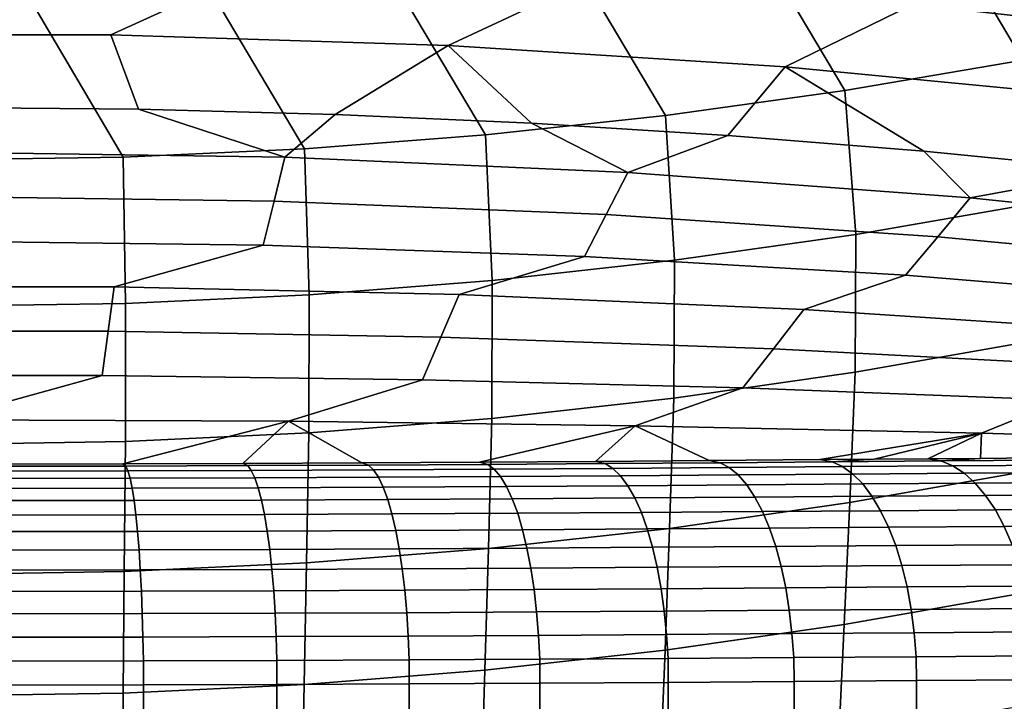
# Model space of a CAD drawing. Header units: metres. Extents: x -109 to 109, y -100 to 58.
# Tile 199 of 642: x 0.35 to 4.81, y -96.64 to -93.56. Entities that reach past the tile are written whole.
import ezdxf

# ---------------------------------------------------------------- set-up
doc = ezdxf.new("R2010")
doc.units = ezdxf.units.M
doc.layers.add('solid_21_062_100_XXX', color=7, linetype='CONTINUOUS')

msp = doc.modelspace()

# ---------------------------------------------------------------- linework, layer by layer
at = {"layer": 'solid_21_062_100_XXX'}
for points in [[(5.691449, -93.577652, 13.450131), (5.327894, -92.961548, 14.657651), (4.519791, -93.111404, 14.749344), (4.891605, -93.739403, 13.54244)], [(4.891605, -93.739403, 13.54244), (4.519791, -93.111404, 14.749344), (3.705909, -93.23661, 14.825953), (4.085669, -93.87664, 13.620758)], [(4.394037, -93.487648, -45.26659), (4.592065, -93.175331, -37.647945), (6.11471, -93.354225, -37.640396), (5.852013, -93.64772, -45.259861)], [(4.085669, -93.87664, 13.620758), (3.705909, -93.23661, 14.825953), (2.887296, -93.336983, 14.887369), (3.274652, -93.989182, 13.684985)], [(1.46671, -93.304291, -45.274437), (0.764052, -93.623947, -52.892178), (-0.764119, -93.62394, -52.892059), (-0.000009, -93.281334, -45.27541)], [(2.931834, -93.373116, -45.271477), (2.291386, -93.672623, -52.890156), (0.764052, -93.623947, -52.892178), (1.46671, -93.304291, -45.274437)], [(3.274652, -93.989182, 13.684985), (2.887296, -93.336983, 14.887369), (2.064999, -93.412361, 14.933495), (2.459568, -94.076866, 13.735026)], [(4.394037, -93.487648, -45.26659), (3.816338, -93.769875, -52.886009), (2.291386, -93.672623, -52.890156), (2.931834, -93.373116, -45.271477)], [(2.459568, -94.076866, 13.735026), (2.064999, -93.412361, 14.933495), (1.24007, -93.462669, 14.964277), (1.641431, -94.139565, 13.770808)], [(1.641431, -94.139565, 13.770808), (1.24007, -93.462669, 14.964277), (0.413561, -93.487854, 14.979685), (0.821259, -94.177223, 13.7923)], [(0.821259, -94.177223, 13.7923), (0.413561, -93.487854, 14.979685), (-0.413474, -93.487854, 14.979685), (0.00007, -94.189789, 13.799471)], [(5.852013, -93.64772, -45.259861), (5.337447, -93.915565, -52.879761), (3.816338, -93.769875, -52.886009), (4.394037, -93.487648, -45.26659)], [(-0.764119, -93.62394, -52.892059), (0.764052, -93.623947, -52.892178), (0.889681, -93.961098, -60.485054), (0, -93.953194, -60.485405)], [(0.764052, -93.623947, -52.892178), (2.291386, -93.672623, -52.890156), (1.779078, -93.984818, -60.484009), (0.889681, -93.961098, -60.485054)], [(2.291386, -93.672623, -52.890156), (2.667907, -94.024345, -60.482262), (1.779078, -93.984818, -60.484009)], [(2.291386, -93.672623, -52.890156), (3.816338, -93.769875, -52.886009), (3.555885, -94.079666, -60.479816), (2.667907, -94.024345, -60.482262)], [(3.816338, -93.769875, -52.886009), (4.442728, -94.150764, -60.476677), (3.555885, -94.079666, -60.479816)], [(3.816338, -93.769875, -52.886009), (5.337447, -93.915565, -52.879761), (5.328152, -94.237617, -60.472839), (4.442728, -94.150764, -60.476677)], [(4.085669, -93.87664, 13.620758), (4.136072, -94.527939, 12.424417), (4.951842, -94.385857, 12.348982), (4.891605, -93.739403, 13.54244)], [(3.274652, -93.989182, 13.684985), (3.315099, -94.64447, 12.486282), (4.136072, -94.527939, 12.424417), (4.085669, -93.87664, 13.620758)], [(0, -93.953194, -60.485405), (0.889681, -93.961098, -60.485054), (1.552716, -94.177727, -65.048531), (-0.000004, -94.154724, -65.049545)], [(0.889681, -93.961098, -60.485054), (1.779078, -93.984818, -60.484009), (1.552716, -94.177727, -65.048531)], [(1.779078, -93.984818, -60.484009), (2.667907, -94.024345, -60.482262), (3.10408, -94.246742, -65.045486), (1.552716, -94.177727, -65.048531)], [(2.459568, -94.076866, 13.735026), (2.48996, -94.73526, 12.534484), (3.315099, -94.64447, 12.486282), (3.274652, -93.989182, 13.684985)], [(2.667907, -94.024345, -60.482262), (3.555885, -94.079666, -60.479816), (3.10408, -94.246742, -65.045486)], [(1.641431, -94.139565, 13.770808), (1.661696, -94.800179, 12.568952), (2.48996, -94.73526, 12.534484), (2.459568, -94.076866, 13.735026)], [(3.555885, -94.079666, -60.479816), (4.442728, -94.150764, -60.476677), (4.652674, -94.36171, -65.040428), (3.10408, -94.246742, -65.045486)], [(0.821259, -94.177223, 13.7923), (0.00007, -94.189789, 13.799471), (-0.000042, -94.852173, 12.596559), (0.831348, -94.839172, 12.589653)], [(-0.000004, -94.154724, -65.049545), (1.552716, -94.177727, -65.048531), (1.503882, -94.376625, -69.617371), (0.000001, -94.356491, -69.618256)], [(0.821259, -94.177223, 13.7923), (0.831348, -94.839172, 12.589653), (1.661696, -94.800179, 12.568952), (1.641431, -94.139565, 13.770808)], [(3.10408, -94.246742, -65.045486), (3.006671, -94.437019, -69.614708), (1.503882, -94.376625, -69.617371), (1.552716, -94.177727, -65.048531)], [(4.442728, -94.150764, -60.476677), (5.328152, -94.237617, -60.472839), (4.652674, -94.36171, -65.040428)], [(4.652674, -94.36171, -65.040428), (4.507185, -94.537651, -69.610291), (3.006671, -94.437019, -69.614708), (3.10408, -94.246742, -65.045486)], [(6.211876, -94.340187, -60.468307), (6.197069, -94.522545, -65.033379), (4.652674, -94.36171, -65.040428), (5.328152, -94.237617, -60.472839)], [(0.000001, -94.356491, -69.618256), (1.503882, -94.376625, -69.617371), (1.454592, -94.575363, -74.186211), (-0.000003, -94.558289, -74.186958)], [(3.006671, -94.437019, -69.614708), (2.908336, -94.626564, -74.183952), (1.454592, -94.575363, -74.186211), (1.503882, -94.376625, -69.617371)], [(4.136072, -94.527939, 12.424417), (4.133276, -95.150864, 11.213131), (4.948654, -95.007698, 11.142635), (4.951842, -94.385857, 12.348982)], [(6.197069, -94.522545, -65.033379), (6.004213, -94.678452, -69.604156), (4.507185, -94.537651, -69.610291), (4.652674, -94.36171, -65.040428)], [(4.507185, -94.537651, -69.610291), (4.360273, -94.711899, -74.180222), (2.908336, -94.626564, -74.183952), (3.006671, -94.437019, -69.614708)], [(3.315099, -94.64447, 12.486282), (3.312774, -95.268272, 11.270945), (4.133276, -95.150864, 11.213131), (4.136072, -94.527939, 12.424417)], [(1.454592, -94.575363, -74.186211), (0.780589, -94.764412, -78.755478), (-0.780584, -94.764412, -78.755478), (-0.000003, -94.558289, -74.186958)], [(2.908336, -94.626564, -74.183952), (2.341341, -94.798714, -78.753967), (0.780589, -94.764412, -78.755478), (1.454592, -94.575363, -74.186211)], [(6.004213, -94.678452, -69.604156), (5.809416, -94.831322, -74.175034), (4.360273, -94.711899, -74.180222), (4.507185, -94.537651, -69.610291)], [(4.360273, -94.711899, -74.180222), (3.900707, -94.86731, -78.750961), (2.341341, -94.798714, -78.753967), (2.908336, -94.626564, -74.183952)], [(2.48996, -94.73526, 12.534484), (2.488171, -95.359749, 11.315989), (3.312774, -95.268272, 11.270945), (3.315099, -94.64447, 12.486282)], [(5.809416, -94.831322, -74.175034), (5.457643, -94.970177, -78.746506), (3.900707, -94.86731, -78.750961), (4.360273, -94.711899, -74.180222)], [(1.661696, -94.800179, 12.568952), (1.660491, -95.425163, 11.348197), (2.488171, -95.359749, 11.315989), (2.48996, -94.73526, 12.534484)], [(-0.780584, -94.764412, -78.755478), (0.780589, -94.764412, -78.755478), (0.752876, -94.965294, -83.324226), (-0.752879, -94.965294, -83.324226)], [(2.341341, -94.798714, -78.753967), (2.258337, -94.991623, -83.323059), (0.752876, -94.965294, -83.324226), (0.780589, -94.764412, -78.755478)], [(0.831348, -94.839172, 12.589653), (0.830758, -95.464447, 11.367541), (1.660491, -95.425163, 11.348197), (1.661696, -94.800179, 12.568952)], [(3.900707, -94.86731, -78.750961), (3.762817, -95.044296, -83.320755), (2.258337, -94.991623, -83.323059), (2.341341, -94.798714, -78.753967)], [(-0.000042, -94.852173, 12.596559), (0, -95.477554, 11.373996), (0.830758, -95.464447, 11.367541), (0.831348, -94.839172, 12.589653)], [(5.457643, -94.970177, -78.746506), (5.265555, -95.123299, -83.317337), (3.762817, -95.044296, -83.320755), (3.900707, -94.86731, -78.750961)], [(-0.752879, -94.965294, -83.324226), (0.752876, -94.965294, -83.324226), (0.725033, -95.166206, -87.892967), (-0.725029, -95.166206, -87.892967)], [(2.258337, -94.991623, -83.323059), (2.174911, -95.184616, -87.892159), (0.725033, -95.166206, -87.892967), (0.752876, -94.965294, -83.324226)], [(3.762817, -95.044296, -83.320755), (3.624165, -95.221436, -87.890549), (2.174911, -95.184616, -87.892159), (2.258337, -94.991623, -83.323059)], [(4.948654, -95.007698, 11.142635), (4.133276, -95.150864, 11.213131), (4.10834, -95.740089, 9.984919), (4.919083, -95.597542, 9.920055)], [(5.265555, -95.123299, -83.317337), (5.0723, -95.276665, -87.888161), (3.624165, -95.221436, -87.890549), (3.762817, -95.044296, -83.320755)], [(4.133276, -95.150864, 11.213131), (3.312774, -95.268272, 11.270945), (3.292634, -95.856987, 10.038112), (4.10834, -95.740089, 9.984919)], [(-0.725029, -95.166206, -87.892967), (0.725033, -95.166206, -87.892967), (0, -95.365845, -92.461769)], [(2.174911, -95.184616, -87.892159), (1.568475, -95.372589, -92.461472), (0, -95.365845, -92.461769), (0.725033, -95.166206, -87.892967)], [(3.624165, -95.221436, -87.890549), (3.136665, -95.39283, -92.460587), (1.568475, -95.372589, -92.461472), (2.174911, -95.184616, -87.892159)], [(5.0723, -95.276665, -87.888161), (4.704218, -95.426575, -92.459122), (3.136665, -95.39283, -92.460587), (3.624165, -95.221436, -87.890549)], [(3.312774, -95.268272, 11.270945), (2.488171, -95.359749, 11.315989), (2.472954, -95.948059, 10.079553), (3.292634, -95.856987, 10.038112)], [(6.522074, -95.348831, -87.82943), (6.272455, -95.47303, -92.428322), (4.704218, -95.426575, -92.459122), (5.0723, -95.276665, -87.888161)], [(0, -95.365845, -92.461769), (1.568475, -95.372589, -92.461472), (0.819264, -95.565369, -96.961006), (0.273386, -95.566292, -96.994347)], [(1.568475, -95.372589, -92.461472), (1.362435, -95.563583, -96.894409), (0.819264, -95.565369, -96.961006)], [(1.568475, -95.372589, -92.461472), (1.901049, -95.561012, -96.794739), (1.362435, -95.563583, -96.894409)], [(1.568475, -95.372589, -92.461472), (3.136665, -95.39283, -92.460587), (2.433286, -95.5578, -96.662277), (1.901049, -95.561012, -96.794739)], [(2.488171, -95.359749, 11.315989), (1.660491, -95.425163, 11.348197), (1.650292, -96.013176, 10.109185), (2.472954, -95.948059, 10.079553)], [(1.660491, -95.425163, 11.348197), (0.830758, -95.464447, 11.367541), (0.825643, -96.052292, 10.126982), (1.650292, -96.013176, 10.109185)], [(3.136665, -95.39283, -92.460587), (2.957326, -95.5541, -96.497398), (2.433286, -95.5578, -96.662277)], [(3.136665, -95.39283, -92.460587), (3.471311, -95.550125, -96.300591), (2.957326, -95.5541, -96.497398)], [(3.136665, -95.39283, -92.460587), (4.704218, -95.426575, -92.459122), (3.973367, -95.546066, -96.072449), (3.471311, -95.550125, -96.300591)], [(4.704218, -95.426575, -92.459122), (4.219303, -95.544075, -95.946877), (3.973367, -95.546066, -96.072449)], [(4.704218, -95.426575, -92.459122), (4.46162, -95.542145, -95.813721), (4.219303, -95.544075, -95.946877)], [(4.704218, -95.426575, -92.459122), (4.699976, -95.540306, -95.673141), (4.46162, -95.542145, -95.813721)], [(4.704218, -95.426575, -92.459122), (6.272455, -95.47303, -92.428322), (4.934272, -95.538574, -95.525208), (4.699976, -95.540306, -95.673141)], [(0.830758, -95.464447, 11.367541), (0, -95.477554, 11.373996), (0, -96.065338, 10.132919), (0.825643, -96.052292, 10.126982)], [(2.470401, -95.567566, -96.760185), (1.930678, -95.570755, -96.894043), (1.901049, -95.561012, -96.794739), (2.433286, -95.5578, -96.662277)], [(3.001218, -95.563904, -96.593689), (2.470401, -95.567566, -96.760185), (2.433286, -95.5578, -96.662277), (2.957326, -95.5541, -96.497398)], [(3.521177, -95.559959, -96.395119), (3.001218, -95.563904, -96.593689), (2.957326, -95.5541, -96.497398), (3.471311, -95.550125, -96.300591)], [(3.562775, -95.581871, -96.494202), (3.036702, -95.585815, -96.695114), (3.001218, -95.563904, -96.593689), (3.521177, -95.559959, -96.395119)], [(4.028344, -95.555954, -96.165169), (3.521177, -95.559959, -96.395119), (3.471311, -95.550125, -96.300591), (3.973367, -95.546066, -96.072449)], [(4.075892, -95.577858, -96.261536), (3.562775, -95.581871, -96.494202), (3.521177, -95.559959, -96.395119), (4.028344, -95.555954, -96.165169)], [(4.028344, -95.555954, -96.165169), (3.973367, -95.546066, -96.072449), (4.219303, -95.544075, -95.946877)], [(4.520812, -95.552078, -95.90464), (4.028344, -95.555954, -96.165169), (4.219303, -95.544075, -95.946877), (4.46162, -95.542145, -95.813721)], [(4.574128, -95.57399, -95.99794), (4.075892, -95.577858, -96.261536), (4.028344, -95.555954, -96.165169), (4.520812, -95.552078, -95.90464)], [(4.520812, -95.552078, -95.90464), (4.46162, -95.542145, -95.813721), (4.699976, -95.540306, -95.673141)], [(4.996709, -95.548546, -95.614471), (4.520812, -95.552078, -95.90464), (4.699976, -95.540306, -95.673141), (4.934272, -95.538574, -95.525208)], [(5.055587, -95.570457, -95.704361), (4.574128, -95.57399, -95.99794), (4.520812, -95.552078, -95.90464), (4.996709, -95.548546, -95.614471)], [(0.832396, -95.575089, -97.062195), (0.277796, -95.576004, -97.09594), (0.273386, -95.566292, -96.994347), (0.819264, -95.565369, -96.961006)], [(0.842259, -95.597, -97.169205), (0.281088, -95.597916, -97.203346), (0.277796, -95.576004, -97.09594), (0.832396, -95.575089, -97.062195)], [(0.851872, -95.630554, -97.27317), (0.284297, -95.63147, -97.307709), (0.281088, -95.597916, -97.203346), (0.842259, -95.597, -97.169205)], [(1.384017, -95.573303, -96.994827), (0.832396, -95.575089, -97.062195), (0.819264, -95.565369, -96.961006), (1.362435, -95.563583, -96.894409)], [(1.400411, -95.595222, -97.101028), (0.842259, -95.597, -97.169205), (0.832396, -95.575089, -97.062195), (1.384017, -95.573303, -96.994827)], [(1.416388, -95.628769, -97.204208), (0.851872, -95.630554, -97.27317), (0.842259, -95.597, -97.169205), (1.400411, -95.595222, -97.101028)], [(1.930678, -95.570755, -96.894043), (1.384017, -95.573303, -96.994827), (1.362435, -95.563583, -96.894409), (1.901049, -95.561012, -96.794739)], [(1.953535, -95.592667, -96.999046), (1.400411, -95.595222, -97.101028), (1.384017, -95.573303, -96.994827), (1.930678, -95.570755, -96.894043)], [(1.975808, -95.626221, -97.101051), (1.416388, -95.628769, -97.204208), (1.400411, -95.595222, -97.101028), (1.953535, -95.592667, -96.999046)], [(2.49963, -95.589478, -96.863586), (1.953535, -95.592667, -96.999046), (1.930678, -95.570755, -96.894043), (2.470401, -95.567566, -96.760185)], [(2.528105, -95.623024, -96.964043), (1.975808, -95.626221, -97.101051), (1.953535, -95.592667, -96.999046), (2.49963, -95.589478, -96.863586)], [(3.036702, -95.585815, -96.695114), (2.49963, -95.589478, -96.863586), (2.470401, -95.567566, -96.760185), (3.001218, -95.563904, -96.593689)], [(3.071261, -95.619362, -96.79364), (2.528105, -95.623024, -96.964043), (2.49963, -95.589478, -96.863586), (3.036702, -95.585815, -96.695114)], [(3.603277, -95.615417, -96.590439), (3.071261, -95.619362, -96.79364), (3.036702, -95.585815, -96.695114), (3.562775, -95.581871, -96.494202)], [(4.122173, -95.611404, -96.355125), (3.603277, -95.615417, -96.590439), (3.562775, -95.581871, -96.494202), (4.075892, -95.577858, -96.261536)], [(4.626005, -95.607529, -96.088554), (4.122173, -95.611404, -96.355125), (4.075892, -95.577858, -96.261536), (4.574128, -95.57399, -95.99794)], [(4.919083, -95.597542, 9.920055), (4.10834, -95.740089, 9.984919), (4.083229, -96.291573, 8.739078), (4.889292, -96.149818, 8.679727)], [(5.112858, -95.603996, -95.791664), (4.626005, -95.607529, -96.088554), (4.574128, -95.57399, -95.99794), (5.055587, -95.570457, -95.704361)], [(5.167833, -95.648773, -95.875336), (4.675819, -95.652306, -96.175392), (4.626005, -95.607529, -96.088554), (5.112858, -95.603996, -95.791664)], [(0.861121, -95.675339, -97.372849), (0.287385, -95.676254, -97.407768), (0.284297, -95.63147, -97.307709), (0.851872, -95.630554, -97.27317)], [(1.431756, -95.673553, -97.303131), (0.861121, -95.675339, -97.372849), (0.851872, -95.630554, -97.27317), (1.416388, -95.628769, -97.204208)], [(1.997229, -95.670998, -97.198845), (1.431756, -95.673553, -97.303131), (1.416388, -95.628769, -97.204208), (1.975808, -95.626221, -97.101051)], [(2.555484, -95.667801, -97.060333), (1.997229, -95.670998, -97.198845), (1.975808, -95.626221, -97.101051), (2.528105, -95.623024, -96.964043)], [(3.10448, -95.664139, -96.888084), (2.555484, -95.667801, -97.060333), (2.528105, -95.623024, -96.964043), (3.071261, -95.619362, -96.79364)], [(3.642195, -95.660194, -96.682671), (3.10448, -95.664139, -96.888084), (3.071261, -95.619362, -96.79364), (3.603277, -95.615417, -96.590439)], [(4.16663, -95.656181, -96.444824), (3.642195, -95.660194, -96.682671), (3.603277, -95.615417, -96.590439), (4.122173, -95.611404, -96.355125)], [(4.675819, -95.652306, -96.175392), (4.16663, -95.656181, -96.444824), (4.122173, -95.611404, -96.355125), (4.626005, -95.607529, -96.088554)], [(5.219852, -95.704239, -95.954361), (4.722972, -95.707771, -96.257408), (4.675819, -95.652306, -96.175392), (5.167833, -95.648773, -95.875336)], [(0.869894, -95.730812, -97.467049), (0.290313, -95.731728, -97.502327), (0.287385, -95.676254, -97.407768), (0.861121, -95.675339, -97.372849)], [(1.446332, -95.729027, -97.396606), (0.869894, -95.730812, -97.467049), (0.861121, -95.675339, -97.372849), (1.431756, -95.673553, -97.303131)], [(2.017539, -95.726471, -97.291237), (1.446332, -95.729027, -97.396606), (1.431756, -95.673553, -97.303131), (1.997229, -95.670998, -97.198845)], [(2.581436, -95.723274, -97.151314), (2.017539, -95.726471, -97.291237), (1.997229, -95.670998, -97.198845), (2.555484, -95.667801, -97.060333)], [(3.135959, -95.719612, -96.977295), (2.581436, -95.723274, -97.151314), (2.555484, -95.667801, -97.060333), (3.10448, -95.664139, -96.888084)], [(3.679062, -95.715668, -96.769798), (3.135959, -95.719612, -96.977295), (3.10448, -95.664139, -96.888084), (3.642195, -95.660194, -96.682671)], [(4.208727, -95.711647, -96.529549), (3.679062, -95.715668, -96.769798), (3.642195, -95.660194, -96.682671), (4.16663, -95.656181, -96.444824)], [(4.722972, -95.707771, -96.257408), (4.208727, -95.711647, -96.529549), (4.16663, -95.656181, -96.444824), (4.675819, -95.652306, -96.175392)], [(0.878085, -95.79631, -97.554619), (0.293048, -95.797226, -97.59024), (0.290313, -95.731728, -97.502327), (0.869894, -95.730812, -97.467049)], [(1.459939, -95.794533, -97.483505), (0.878085, -95.79631, -97.554619), (0.869894, -95.730812, -97.467049), (1.446332, -95.729027, -97.396606)], [(2.036495, -95.791969, -97.377136), (1.459939, -95.794533, -97.483505), (1.446332, -95.729027, -97.396606), (2.017539, -95.726471, -97.291237)], [(2.605651, -95.788773, -97.23587), (2.036495, -95.791969, -97.377136), (2.017539, -95.726471, -97.291237), (2.581436, -95.723274, -97.151314)], [(3.165319, -95.78511, -97.060211), (2.605651, -95.788773, -97.23587), (2.581436, -95.723274, -97.151314), (3.135959, -95.719612, -96.977295)], [(3.713434, -95.781158, -96.850769), (3.165319, -95.78511, -97.060211), (3.135959, -95.719612, -96.977295), (3.679062, -95.715668, -96.769798)], [(4.247959, -95.777145, -96.608284), (3.713434, -95.781158, -96.850769), (3.679062, -95.715668, -96.769798), (4.208727, -95.711647, -96.529549)], [(4.766896, -95.77327, -96.333626), (4.247959, -95.777145, -96.608284), (4.208727, -95.711647, -96.529549), (4.722972, -95.707771, -96.257408)], [(5.268288, -95.76973, -96.027786), (4.766896, -95.77327, -96.333626), (4.722972, -95.707771, -96.257408), (5.219852, -95.704239, -95.954361)], [(3.744897, -95.855896, -96.924606), (3.192208, -95.85984, -97.135834), (3.165319, -95.78511, -97.060211), (3.713434, -95.781158, -96.850769)], [(4.10834, -95.740089, 9.984919), (3.292634, -95.856987, 10.038112), (3.272357, -96.407814, 8.787746), (4.083229, -96.291573, 8.739078)], [(4.283853, -95.851875, -96.680077), (3.744897, -95.855896, -96.924606), (3.713434, -95.781158, -96.850769), (4.247959, -95.777145, -96.608284)], [(4.807064, -95.848, -96.403114), (4.283853, -95.851875, -96.680077), (4.247959, -95.777145, -96.608284), (4.766896, -95.77327, -96.333626)], [(5.312559, -95.84446, -96.094742), (4.807064, -95.848, -96.403114), (4.766896, -95.77327, -96.333626), (5.268288, -95.76973, -96.027786)], [(0.885596, -95.871056, -97.634529), (0.295556, -95.871971, -97.670464), (0.293048, -95.797226, -97.59024), (0.878085, -95.79631, -97.554619)], [(1.472413, -95.86927, -97.56279), (0.885596, -95.871056, -97.634529), (0.878085, -95.79631, -97.554619), (1.459939, -95.794533, -97.483505)], [(2.053869, -95.866707, -97.45549), (1.472413, -95.86927, -97.56279), (1.459939, -95.794533, -97.483505), (2.036495, -95.791969, -97.377136)], [(2.627837, -95.86351, -97.313004), (2.053869, -95.866707, -97.45549), (2.036495, -95.791969, -97.377136), (2.605651, -95.788773, -97.23587)], [(3.192208, -95.85984, -97.135834), (2.627837, -95.86351, -97.313004), (2.605651, -95.788773, -97.23587), (3.165319, -95.78511, -97.060211)], [(0.892336, -95.954132, -97.705803), (0.297807, -95.955048, -97.742012), (0.295556, -95.871971, -97.670464), (0.885596, -95.871056, -97.634529)], [(1.483606, -95.952347, -97.633499), (0.892336, -95.954132, -97.705803), (0.885596, -95.871056, -97.634529), (1.472413, -95.86927, -97.56279)], [(2.069452, -95.949783, -97.525368), (1.483606, -95.952347, -97.633499), (1.472413, -95.86927, -97.56279), (2.053869, -95.866707, -97.45549)], [(2.647727, -95.946587, -97.381783), (2.069452, -95.949783, -97.525368), (2.053869, -95.866707, -97.45549), (2.627837, -95.86351, -97.313004)], [(3.292634, -95.856987, 10.038112), (2.472954, -95.948059, 10.079553), (2.457637, -96.498367, 8.825663), (3.272357, -96.407814, 8.787746)], [(3.216301, -95.942917, -97.203255), (2.647727, -95.946587, -97.381783), (2.627837, -95.86351, -97.313004), (3.192208, -95.85984, -97.135834)], [(3.773074, -95.938972, -96.990425), (3.216301, -95.942917, -97.203255), (3.192208, -95.85984, -97.135834), (3.744897, -95.855896, -96.924606)], [(4.315978, -95.934952, -96.744057), (3.773074, -95.938972, -96.990425), (3.744897, -95.855896, -96.924606), (4.283853, -95.851875, -96.680077)], [(4.842991, -95.931068, -96.465042), (4.315978, -95.934952, -96.744057), (4.283853, -95.851875, -96.680077), (4.807064, -95.848, -96.403114)], [(5.352133, -95.927528, -96.154411), (4.842991, -95.931068, -96.465042), (4.807064, -95.848, -96.403114), (5.312559, -95.84446, -96.094742)], [(0.898225, -96.044548, -97.767586), (0.299774, -96.045464, -97.804047), (0.297807, -95.955048, -97.742012), (0.892336, -95.954132, -97.705803)], [(1.493381, -96.042763, -97.694794), (0.898225, -96.044548, -97.767586), (0.892336, -95.954132, -97.705803), (1.483606, -95.952347, -97.633499)], [(2.083056, -96.040199, -97.585922), (1.493381, -96.042763, -97.694794), (1.483606, -95.952347, -97.633499), (2.069452, -95.949783, -97.525368)], [(2.472954, -95.948059, 10.079553), (1.650292, -96.013176, 10.109185), (1.640029, -96.563118, 8.852773), (2.457637, -96.498367, 8.825663)], [(2.665082, -96.037003, -97.441376), (2.083056, -96.040199, -97.585922), (2.069452, -95.949783, -97.525368), (2.647727, -95.946587, -97.381783)], [(3.23731, -96.033333, -97.261665), (2.665082, -96.037003, -97.441376), (2.647727, -95.946587, -97.381783), (3.216301, -95.942917, -97.203255)], [(3.797625, -96.029381, -97.047432), (3.23731, -96.033333, -97.261665), (3.216301, -95.942917, -97.203255), (3.773074, -95.938972, -96.990425)], [(4.343948, -96.025368, -96.799469), (3.797625, -96.029381, -97.047432), (3.773074, -95.938972, -96.990425), (4.315978, -95.934952, -96.744057)], [(4.874246, -96.021484, -96.518677), (4.343948, -96.025368, -96.799469), (4.315978, -95.934952, -96.744057), (4.842991, -95.931068, -96.465042)], [(0.903192, -96.14122, -97.819138), (0.301433, -96.142136, -97.855812), (0.299774, -96.045464, -97.804047), (0.898225, -96.044548, -97.767586)], [(1.650292, -96.013176, 10.109185), (0.825643, -96.052292, 10.126982), (0.820496, -96.602005, 8.869055), (1.640029, -96.563118, 8.852773)], [(1.501622, -96.139435, -97.745918), (0.903192, -96.14122, -97.819138), (0.898225, -96.044548, -97.767586), (1.493381, -96.042763, -97.694794)], [(2.094518, -96.136871, -97.636429), (1.501622, -96.139435, -97.745918), (1.493381, -96.042763, -97.694794), (2.083056, -96.040199, -97.585922)], [(2.679692, -96.133675, -97.491066), (2.094518, -96.136871, -97.636429), (2.083056, -96.040199, -97.585922), (2.665082, -96.037003, -97.441376)], [(3.254981, -96.129997, -97.310349), (2.679692, -96.133675, -97.491066), (2.665082, -96.037003, -97.441376), (3.23731, -96.033333, -97.261665)], [(3.818255, -96.126053, -97.094948), (3.254981, -96.129997, -97.310349), (3.23731, -96.033333, -97.261665), (3.797625, -96.029381, -97.047432)], [(4.367426, -96.122032, -96.845642), (3.818255, -96.126053, -97.094948), (3.797625, -96.029381, -97.047432), (4.343948, -96.025368, -96.799469)], [(4.900453, -96.118149, -96.563354), (4.367426, -96.122032, -96.845642), (4.343948, -96.025368, -96.799469), (4.874246, -96.021484, -96.518677)], [(0.825643, -96.052292, 10.126982), (0, -96.065338, 10.132919), (0, -96.614975, 8.874486), (0.820496, -96.602005, 8.869055)], [(1.508229, -96.241196, -97.786278), (0.907176, -96.242981, -97.859833), (0.903192, -96.14122, -97.819138), (1.501622, -96.139435, -97.745918)], [(2.1037, -96.238632, -97.676285), (1.508229, -96.241196, -97.786278), (1.501622, -96.139435, -97.745918), (2.094518, -96.136871, -97.636429)], [(2.691383, -96.235428, -97.530258), (2.1037, -96.238632, -97.676285), (2.094518, -96.136871, -97.636429), (2.679692, -96.133675, -97.491066)], [(3.269102, -96.231758, -97.348732), (2.691383, -96.235428, -97.530258), (2.679692, -96.133675, -97.491066), (3.254981, -96.129997, -97.310349)], [(3.834717, -96.227806, -97.132393), (3.269102, -96.231758, -97.348732), (3.254981, -96.129997, -97.310349), (3.818255, -96.126053, -97.094948)], [(4.38613, -96.223785, -96.882019), (3.834717, -96.227806, -97.132393), (3.818255, -96.126053, -97.094948), (4.367426, -96.122032, -96.845642)], [(4.921297, -96.219902, -96.598549), (4.38613, -96.223785, -96.882019), (4.367426, -96.122032, -96.845642), (4.900453, -96.118149, -96.563354)], [(0.907176, -96.242981, -97.859833), (0.302765, -96.243896, -97.896675), (0.301433, -96.142136, -97.855812), (0.903192, -96.14122, -97.819138)], [(4.889292, -96.149818, 8.679727), (4.083229, -96.291573, 8.739078), (4.057991, -96.804779, 7.476767), (4.85934, -96.663986, 7.422805)], [(3.846811, -96.333427, -97.159317), (3.279503, -96.337379, -97.376358), (3.269102, -96.231758, -97.348732), (3.834717, -96.227806, -97.132393)], [(4.399835, -96.329407, -96.908165), (3.846811, -96.333427, -97.159317), (3.834717, -96.227806, -97.132393), (4.38613, -96.223785, -96.882019)], [(4.936526, -96.325523, -96.623833), (4.399835, -96.329407, -96.908165), (4.38613, -96.223785, -96.882019), (4.921297, -96.219902, -96.598549)], [(0.91013, -96.348602, -97.889191), (0.303753, -96.349525, -97.926163), (0.302765, -96.243896, -97.896675), (0.907176, -96.242981, -97.859833)], [(1.513123, -96.346817, -97.815376), (0.91013, -96.348602, -97.889191), (0.907176, -96.242981, -97.859833), (1.508229, -96.241196, -97.786278)], [(2.110491, -96.344254, -97.705002), (1.513123, -96.346817, -97.815376), (1.508229, -96.241196, -97.786278), (2.1037, -96.238632, -97.676285)], [(2.700014, -96.341049, -97.558479), (2.110491, -96.344254, -97.705002), (2.1037, -96.238632, -97.676285), (2.691383, -96.235428, -97.530258)], [(3.279503, -96.337379, -97.376358), (2.700014, -96.341049, -97.558479), (2.691383, -96.235428, -97.530258), (3.269102, -96.231758, -97.348732)], [(4.083229, -96.291573, 8.739078), (3.272357, -96.407814, 8.787746), (3.251984, -96.920227, 7.521014), (4.057991, -96.804779, 7.476767)], [(0.912019, -96.456825, -97.906845), (0.304385, -96.457741, -97.943909), (0.303753, -96.349525, -97.926163), (0.91013, -96.348602, -97.889191)], [(1.516246, -96.45504, -97.832863), (0.912019, -96.456825, -97.906845), (0.91013, -96.348602, -97.889191), (1.513123, -96.346817, -97.815376)], [(2.11481, -96.452477, -97.722237), (1.516246, -96.45504, -97.832863), (1.513123, -96.346817, -97.815376), (2.110491, -96.344254, -97.705002)], [(2.70548, -96.449272, -97.575386), (2.11481, -96.452477, -97.722237), (2.110491, -96.344254, -97.705002), (2.700014, -96.341049, -97.558479)], [(3.28606, -96.445595, -97.392883), (2.70548, -96.449272, -97.575386), (2.700014, -96.341049, -97.558479), (3.279503, -96.337379, -97.376358)], [(3.854393, -96.441643, -97.1754), (3.28606, -96.445595, -97.392883), (3.279503, -96.337379, -97.376358), (3.846811, -96.333427, -97.159317)], [(4.408375, -96.437622, -96.923759), (3.854393, -96.441643, -97.1754), (3.846811, -96.333427, -97.159317), (4.399835, -96.329407, -96.908165)], [(4.945959, -96.433746, -96.638908), (4.408375, -96.437622, -96.923759), (4.399835, -96.329407, -96.908165), (4.936526, -96.325523, -96.623833)], [(2.70548, -96.449272, -97.575386), (2.706231, -96.557373, -97.581207), (2.115284, -96.56057, -97.728073), (2.11481, -96.452477, -97.722237)], [(3.272357, -96.407814, 8.787746), (2.457637, -96.498367, 8.825663), (2.44225, -97.010162, 7.555484), (3.251984, -96.920227, 7.521014)], [(3.28606, -96.445595, -97.392883), (3.287198, -96.553696, -97.398628), (2.706231, -96.557373, -97.581207), (2.70548, -96.449272, -97.575386)], [(3.854393, -96.441643, -97.1754), (3.856014, -96.549744, -97.181015), (3.287198, -96.553696, -97.398628), (3.28606, -96.445595, -97.392883)], [(4.408375, -96.437622, -96.923759), (4.410542, -96.545723, -96.929161), (3.856014, -96.549744, -97.181015), (3.854393, -96.441643, -97.1754)], [(4.945959, -96.433746, -96.638908), (4.948703, -96.541832, -96.644028), (4.410542, -96.545723, -96.929161), (4.408375, -96.437622, -96.923759)], [(0.912019, -96.456825, -97.906845), (0.912271, -96.564919, -97.912651), (0.304607, -96.565834, -97.949707), (0.304385, -96.457741, -97.943909)], [(1.516246, -96.45504, -97.832863), (1.51656, -96.563133, -97.838684), (0.912271, -96.564919, -97.912651), (0.912019, -96.456825, -97.906845)], [(2.11481, -96.452477, -97.722237), (2.115284, -96.56057, -97.728073), (1.51656, -96.563133, -97.838684), (1.516246, -96.45504, -97.832863)], [(2.457637, -96.498367, 8.825663), (1.640029, -96.563118, 8.852773), (1.62972, -97.074463, 7.580129), (2.44225, -97.010162, 7.555484)], [(0.912314, -99.4048, -97.911171), (0.304765, -99.403343, -97.948227), (0.304607, -96.565834, -97.949707), (0.912271, -96.564919, -97.912651)], [(1.640029, -96.563118, 8.852773), (0.820496, -96.602005, 8.869055), (0.815326, -97.113083, 7.59493), (1.62972, -97.074463, 7.580129)], [(1.516532, -99.407623, -97.837212), (0.912314, -99.4048, -97.911171), (0.912271, -96.564919, -97.912651), (1.51656, -96.563133, -97.838684)], [(1.516532, -99.407623, -97.837212), (1.51656, -96.563133, -97.838684), (2.115284, -96.56057, -97.728073), (2.115253, -99.411629, -97.726593)], [(2.706286, -99.416542, -97.579704), (2.115253, -99.411629, -97.726593), (2.115284, -96.56057, -97.728073), (2.706231, -96.557373, -97.581207)], [(3.287404, -99.422012, -97.397064), (2.706286, -99.416542, -97.579704), (2.706231, -96.557373, -97.581207), (3.287198, -96.553696, -97.398628)], [(3.856388, -99.427605, -97.179359), (3.287404, -99.422012, -97.397064), (3.287198, -96.553696, -97.398628), (3.856014, -96.549744, -97.181015)], [(4.411046, -99.432831, -96.927414), (3.856388, -99.427605, -97.179359), (3.856014, -96.549744, -97.181015), (4.410542, -96.545723, -96.929161)], [(4.949227, -99.43718, -96.642227), (4.411046, -99.432831, -96.927414), (4.410542, -96.545723, -96.929161), (4.948703, -96.541832, -96.644028)], [(0.820496, -96.602005, 8.869055), (0, -96.614975, 8.874486), (0, -97.125961, 7.599868), (0.815326, -97.113083, 7.59493)]]:
    msp.add_3dface(points, dxfattribs=at)

doc.saveas('drawing.dxf')
